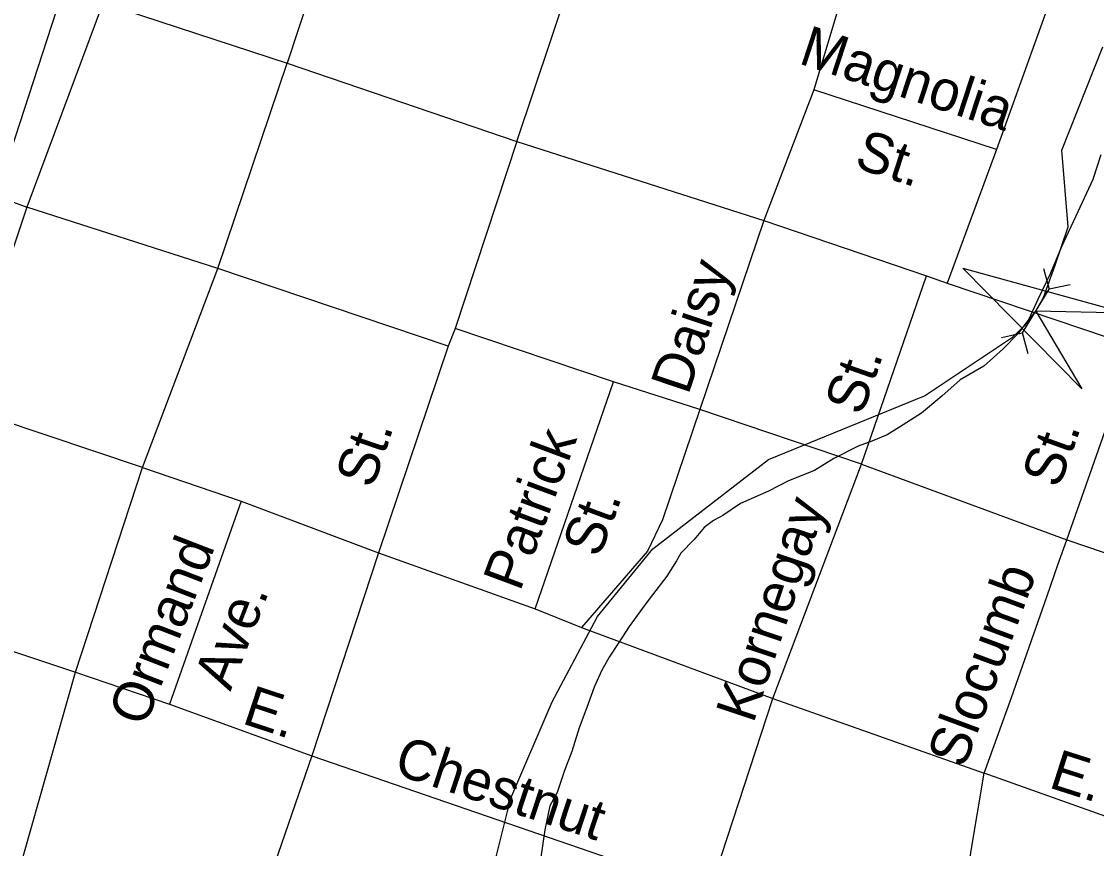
# Model space of a CAD drawing. Extents: x 2260773 to 2342389, y 552869 to 618546.
# Drawn here: x 2299105 to 2301642, y 594806 to 596757 of the extents above; entities that cross this region are included whole.
import ezdxf

# ---------------------------------------------------------------- set-up
doc = ezdxf.new("R2010")
doc.units = 0
for name, color, linetype in [('Exist Hydrographic Misc Water Feature', 7, 'Continuous'), ('Exist Road Non-System Type 51', 7, 'Continuous'), ('Exist Road Non-System Type 51 Label', 7, 'Continuous'), ('Exist Road Primary US Attributed', 7, 'Continuous'), ('Exist Road Primary US UnDivided 4 Lane Attributed', 7, 'Continuous'), ('Exist Road Secondary Structure Culvert Attributed CELL', 7, 'Continuous'), ('Exist Road Secondary Structure Culvert CELL', 7, 'Continuous'), ('Exist Road Secondary Type 51 Attributed', 7, 'Continuous')]:
    doc.layers.add(name, color=color, linetype=linetype)

msp = doc.modelspace()

# ---------------------------------------------------------------- linework, layer by layer
at = {"layer": 'Exist Hydrographic Misc Water Feature'}
for points in [[(2299915.2, 592987.6), (2300041.9, 593498.2), (2300112.9, 593881.7), (2300119, 594124.8), (2300211.9, 594732.3), (2300259.9, 594924.6), (2300356.9, 595151.7), (2300463.9, 595352.9), (2300595, 595512.5), (2300867.9, 595723.6), (2301235.9, 595873.8), (2301444, 596012.2), (2301472.5, 596039.7), (2301498.8, 596074), (2301517.1, 596106), (2301544.6, 596182.7), (2301575.4, 596273.1), (2301559.9, 596453.9), (2301656.9, 596697.4)], [(2301652.4, 596442.9), (2301632.9, 596384.6), (2301597.7, 596308.4), (2301558.5, 596223.9), (2301533.3, 596163.6), (2301503.8, 596101.5), (2301482.4, 596055.3), (2301456.8, 596021), (2301421.3, 595984.6), (2301376, 595943.9), (2301320.4, 595911.4), (2301276.6, 595872.9), (2301229.2, 595832.7), (2301177.3, 595799.9), (2301148, 595781.6), (2301111.5, 595767.2), (2301079.7, 595755), (2301022.3, 595726.3), (2300976.8, 595697.9), (2300914.9, 595673.2), (2300867.5, 595648.7), (2300801.5, 595620.1), (2300760.2, 595591.8), (2300737.7, 595579.4), (2300716.4, 595563.2), (2300692.6, 595535.1), (2300661.2, 595502.5), (2300651, 595484.6), (2300627.6, 595448.4), (2300593.7, 595404), (2300576.5, 595381.8), (2300538.8, 595329.5), (2300513, 595289.2), (2300492, 595257.1), (2300473.8, 595224.9), (2300456.4, 595186.6), (2300439.1, 595138.6), (2300421.3, 595090.5), (2300403.9, 595034.3), (2300386.2, 594989.9), (2300369.2, 594937.8), (2300351.6, 594906), (2300340.1, 594849.7), (2300330.7, 594785.5)]]:
    msp.add_lwpolyline(points, dxfattribs=at)
at = {"layer": 'Exist Road Non-System Type 51'}
for p, q in [((2301166.4, 597233.2), (2300974.9, 596596.2)), ((2299889.4, 597138.6), (2299732, 596658.9)), ((2301625.3, 597067.2), (2301406.1, 596455)), ((2299044.9, 596346), (2299203.8, 596832.4)), ((2299298.6, 596804.6), (2299117.2, 596319)), ((2300974.9, 596596.2), (2300857, 596287.6)), ((2301406.1, 596455), (2300974.9, 596596.2)), ((2300273.8, 596473.9), (2300128.3, 596033)), ((2301406.1, 596455), (2301289.7, 596140)), ((2299044.9, 596346), (2299117.2, 596319)), ((2299117.2, 596319), (2298960.7, 595849.2)), ((2299568.1, 596174.7), (2299117.2, 596319)), ((2300857, 596287.6), (2300705.9, 595841.8)), ((2300111.5, 595991), (2299568.1, 596174.7)), ((2301087.7, 595712.8), (2301240.7, 596157.3)), ((2300128.3, 596033), (2300111.5, 595991)), ((2300502.2, 595906.9), (2300128.3, 596033)), ((2300111.5, 595991), (2299947.7, 595503.4)), ((2300317.4, 595371), (2300502.2, 595906.9)), ((2300705.9, 595841.8), (2300502.2, 595906.9)), ((2299390.1, 595705.2), (2298960.7, 595849.2)), ((2301087.7, 595712.8), (2300705.9, 595841.8)), ((2299390.1, 595705.2), (2299623.2, 595625.3)), ((2300877.7, 595160), (2301087.7, 595712.8)), ((2301087.7, 595712.8), (2301571.8, 595534.1)), ((2299623.2, 595625.3), (2299454.1, 595146.1)), ((2299623.2, 595625.3), (2299947.7, 595503.4)), ((2301571.8, 595534.1), (2302025.5, 595380.7)), ((2299947.7, 595503.4), (2299790.2, 595024.2)), ((2299947.7, 595503.4), (2300317.4, 595371)), ((2298795.7, 595366.8), (2299232.5, 595221.8)), ((2300317.4, 595371), (2300426.6, 595326.9)), ((2300426.6, 595326.9), (2300877.7, 595160)), ((2299232.5, 595221.8), (2299454.1, 595146.1)), ((2299454.1, 595146.1), (2299790.2, 595024.2)), ((2300728.6, 594701.9), (2300877.7, 595160)), ((2300877.7, 595160), (2301376.5, 594983.5)), ((2299790.2, 595024.2), (2299625.3, 594547.1)), ((2299790.2, 595024.2), (2300728.6, 594701.9)), ((2301836.5, 594819.6), (2301376.5, 594983.5))]:
    msp.add_line(p, q, dxfattribs=at)
for points in [[(2300751.4, 590733.6), (2300795.6, 591041.9), (2300857.2, 591452.5), (2300966.5, 592191.3), (2301054.9, 592820.1), (2301080.5, 592998.1), (2301094.4, 593095.8), (2301112.9, 593197.1), (2301173.8, 593630), (2301183.3, 593726.7), (2301208.5, 593880.1), (2301254.7, 594184.9), (2301300.9, 594508.5), (2301309.3, 594575.8), (2301315.6, 594598.9), (2301332.4, 594683), (2301345, 594796.5), (2301376.5, 594983.5), (2301441.6, 595162.1), (2301525.6, 595401.7), (2301550.8, 595475.3), (2301571.8, 595534.1), (2301732.2, 595990.5)], [(2300705.9, 595841.8), (2300617.7, 595581.2), (2300582, 595507.6), (2300426.6, 595326.9)]]:
    msp.add_lwpolyline(points, dxfattribs=at)
at = {"layer": 'Exist Road Primary US Attributed'}
msp.add_lwpolyline([(2300273.8, 596473.9), (2300435.5, 596955.8), (2300588.8, 597420.3), (2300752.1, 597907.5), (2300906.4, 598365.8), (2301013.4, 598691.8), (2301154.3, 599121.4)], dxfattribs=at)
at = {"layer": 'Exist Road Primary US UnDivided 4 Lane Attributed'}
for p, q in [((2299203.8, 596832.4), (2299732, 596658.9)), ((2299732, 596658.9), (2300273.8, 596473.9))]:
    msp.add_line(p, q, dxfattribs=at)
msp.add_lwpolyline([(2300273.8, 596473.9), (2300857, 596287.6), (2301240.7, 596157.3), (2301289.7, 596140), (2301732.2, 595990.5), (2303153.4, 595526.8)], dxfattribs=at)
at = {"layer": 'Exist Road Secondary Structure Culvert Attributed CELL'}
msp.add_lwpolyline([(2301607.1, 595890.4), (2301326.4, 596175.2), (2301712, 596068.9), (2301498.8, 596074)], close=True, dxfattribs=at)
at = {"layer": 'Exist Road Secondary Structure Culvert CELL'}
for p, q in [((2301517.1, 596174.6), (2301530.4, 596125.6)), ((2301580, 596136.1), (2301530.4, 596125.6)), ((2301467.3, 596022.4), (2301530.4, 596125.6)), ((2301417.6, 596011.8), (2301467.3, 596022.4)), ((2301480.5, 595973.4), (2301467.3, 596022.4))]:
    msp.add_line(p, q, dxfattribs=at)
at = {"layer": 'Exist Road Secondary Type 51 Attributed'}
msp.add_lwpolyline([(2297741, 590769.2), (2297878, 591142), (2298017.7, 591537), (2298156.1, 591978.9), (2298244.3, 592237.4), (2298354.6, 592573.7), (2298408, 592722.9), (2298408.5, 592724.2), (2298415.2, 592743.1), (2298415.8, 592744.8), (2298476.4, 592914.1), (2298766.3, 593788.4), (2298939, 594267.6), (2299093.7, 594733.7), (2299232.5, 595221.8), (2299390.1, 595705.2), (2299568.1, 596174.7), (2299732, 596658.9)], dxfattribs=at)

# ---------------------------------------------------------------- texts
at = {"layer": 'Exist Road Non-System Type 51 Label'}
for s, rotation, p in [('Magnolia', 341.8683, (2300936.2, 596659.1)), ('St.', 341.8683, (2301067.2, 596414.2)), ('Daisy', 71.4669, (2300678.2, 595873.9)), ('St.', 70.7068, (2301088, 595824.5)), ('St.', 71.3233, (2299933.8, 595652.7)), ('Patrick', 69.54, (2300281.2, 595410)), ('St.', 70.154, (2301552.8, 595652.6)), ('St.', 69.54, (2300468.2, 595489.1)), ('Kornegay', 71.6062, (2300831.8, 595098.6)), ('Ormand', 68.8241, (2299396.5, 595089.9)), ('Slocumb', 69.6747, (2301329.5, 594991.8)), ('Ave.', 68.8241, (2299597.9, 595175)), ('E.', 341.7, (2299622.6, 595101.8)), ('Chestnut', 341.787, (2299979.9, 594983)), ('E.', 342.2542, (2301526.5, 594950.4))]:
    msp.add_text(s, height=95, rotation=rotation, dxfattribs=at).set_placement(p)

doc.saveas('drawing.dxf')
